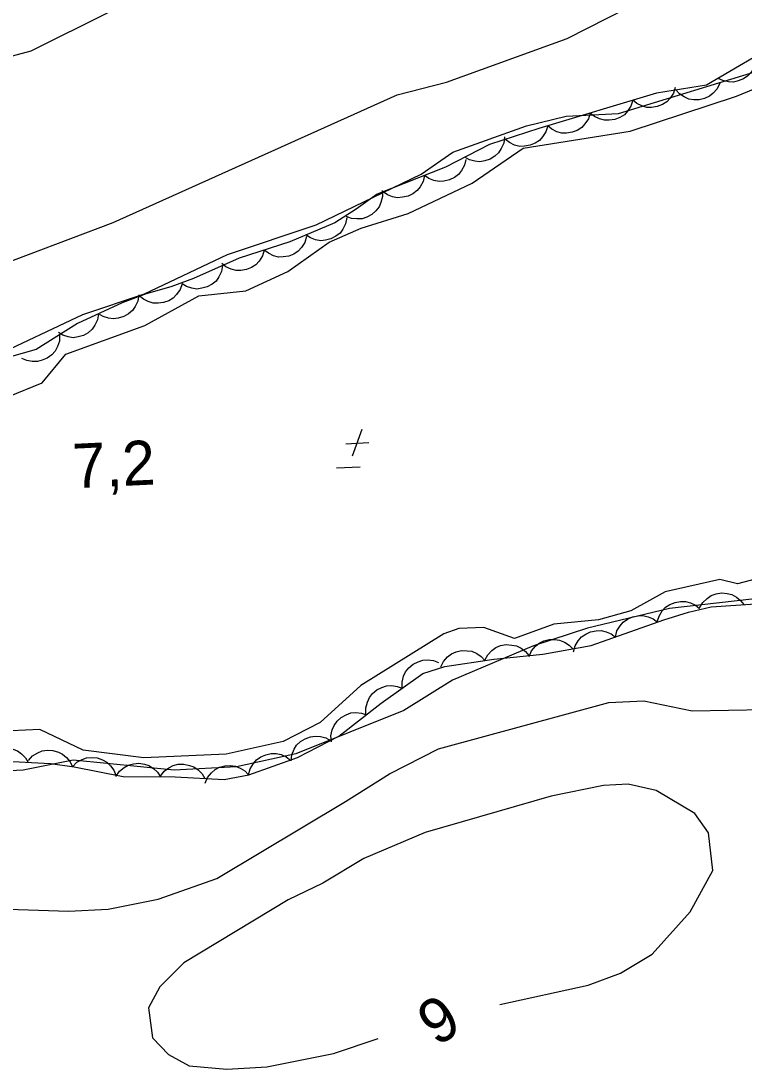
# Model space of a CAD drawing. Extents: x 336540 to 340074, y 5572036 to 5573747.
# Drawn here: x 336806.2 to 336855, y 5573293.7 to 5573364.5 of the extents above; entities that cross this region are included whole.
import ezdxf

# ---------------------------------------------------------------- set-up
doc = ezdxf.new("R2010")
doc.units = 0
for name, color, linetype in [('Niveau 2', 7, 'Continuous'), ('Niveau 3', 7, 'Continuous'), ('Niveau 4', 7, 'Continuous'), ('Niveau 44', 7, 'Continuous')]:
    doc.layers.add(name, color=color, linetype=linetype)

msp = doc.modelspace()

# ---------------------------------------------------------------- linework, layer by layer
at = {"layer": 'Niveau 2'}
for points in [[(336741.86, 5573337.21), (336748.01, 5573336.33), (336752.98, 5573335.24), (336759.12, 5573334.37), (336762.48, 5573334.55), (336770.21, 5573335.96), (336775.53, 5573337.75), (336777.53, 5573338.19), (336782.44, 5573338.29), (336787.42, 5573340.07), (336791.54, 5573342.31), (336796.34, 5573344.09), (336800.97, 5573346.54), (336812.43, 5573350.85), (336831.6, 5573359.47), (336834.94, 5573360.33), (336843.07, 5573363.29), (336847.2, 5573365.37), (336853.52, 5573367.75), (336858.52, 5573369)], [(336790.37, 5573364.65), (336793.4, 5573361.75), (336795.31, 5573360.82), (336796.85, 5573360.58), (336799.88, 5573360.74), (336802.9, 5573361.4), (336806.89, 5573362.45), (336812.18, 5573365.09)], [(336804.26, 5573341.77), (336810.37, 5573344.65), (336814.53, 5573346.05), (336820.15, 5573348.71), (336826.12, 5573350.7), (336833.22, 5573354.13), (336835.35, 5573355.6), (336840.33, 5573357.39), (336843, 5573358.04), (336846.54, 5573358.22), (336856.55, 5573361.27)], [(336857.72, 5573325.69), (336849.98, 5573324.8), (336844.45, 5573323.49), (336840.81, 5573322.28), (336835.33, 5573319.96), (336832.05, 5573317.93), (336824.75, 5573314.99), (336820.75, 5573314.11), (336816.53, 5573313.9), (336809.72, 5573314.57), (336806.35, 5573313.9), (336801.8, 5573313.66)], [(336753.48, 5573295.73), (336755.33, 5573296), (336758.33, 5573297.17), (336760.83, 5573297.64), (336774.52, 5573298.17), (336779.23, 5573298.74), (336783.24, 5573299.45), (336789.29, 5573300.29), (336792.64, 5573300.97), (336801.78, 5573304.15), (336803.28, 5573304.57), (336809.4, 5573304.38), (336812.09, 5573304.52), (336815.46, 5573305.19), (336819.43, 5573306.58), (336828.12, 5573311.77), (336831.08, 5573313.64), (336834.39, 5573315.34), (336845.9, 5573318.46), (336848.26, 5573318.58), (336851.51, 5573317.91), (336856.43, 5573318)], [(336838.54, 5573298.07), (336844.5, 5573299.39), (336846.68, 5573300.19), (336848.82, 5573301.48), (336851.38, 5573304.34), (336852.92, 5573307.13), (336852.62, 5573309.67), (336851.7, 5573310.96), (336849.08, 5573312.52), (336847.2, 5573312.95), (336845.52, 5573312.86), (336841.99, 5573312.14), (336833.49, 5573309.68), (336829.35, 5573307.94), (336826.57, 5573306.27), (336824.24, 5573305.14), (336817.2, 5573300.88), (336815.57, 5573299.27), (336814.8, 5573297.86), (336815.08, 5573295.83), (336816.15, 5573294.7), (336817.55, 5573293.94), (336820.1, 5573293.72), (336822.79, 5573293.86), (336827.31, 5573294.77), (336830.31, 5573295.78)]]:
    msp.add_lwpolyline(points, dxfattribs=at)
at = {"layer": 'Niveau 3'}
for p, q in [((336829.22, 5573336.88), (336828.57, 5573335.08)), ((336828.13, 5573335.92), (336829.69, 5573336)), ((336827.51, 5573334.29), (336829.1, 5573334.37))]:
    msp.add_line(p, q, dxfattribs=at)
at = {"layer": 'Niveau 4'}
for points in [[(336805.31, 5573339.09), (336807.63, 5573340.04), (336809.23, 5573341.97), (336814.56, 5573343.91), (336818.2, 5573345.92), (336821.39, 5573346.24), (336824.22, 5573347.55), (336827.01, 5573349.54), (336829.17, 5573350.48), (336832.33, 5573351.46), (336836.66, 5573353.52), (336840.1, 5573355.88), (336847.33, 5573357.03), (336854.51, 5573359.38), (336862.8, 5573362.79)], [(336857.75, 5573327.31), (336854.57, 5573326.48), (336853.38, 5573326.77), (336849.69, 5573325.93), (336847.38, 5573324.64), (336845.2, 5573324.05), (336842.18, 5573323.74), (336839.52, 5573322.78), (336837.44, 5573323.53), (336835.76, 5573323.46), (336834.75, 5573323.09), (336829.15, 5573319.61), (336826.39, 5573317.12), (336823.9, 5573315.83), (336820.05, 5573314.98), (336814.49, 5573314.73), (336810.39, 5573315.24), (336807.47, 5573316.64), (336803.58, 5573316.47)]]:
    msp.add_lwpolyline(points, dxfattribs=at)
at = {"layer": 'Niveau 44'}
for points in [[(336855.63, 5573361.97), (336852.48, 5573360.13), (336849.11, 5573359.6), (336841.16, 5573357.2), (336837.83, 5573356.12), (336834.87, 5573354.59), (336830.25, 5573352.78), (336828.84, 5573351.75), (336827.38, 5573350.84), (336824.34, 5573349.55), (336820.92, 5573348.46), (336817.85, 5573347.08), (336816.32, 5573346.52), (336814.64, 5573346.05), (336813.02, 5573345.44), (336810.02, 5573344.04), (336807.22, 5573342.29), (336803.81, 5573341.31)], [(336855.86, 5573362.1), (336855.83, 5573361.69), (336855.69, 5573361.31), (336855.53, 5573361.02), (336855.28, 5573360.77), (336854.98, 5573360.55), (336854.62, 5573360.42), (336854.31, 5573360.34), (336853.96, 5573360.36), (336853.59, 5573360.44), (336853.27, 5573360.59)], [(336850.38, 5573359.98), (336850.26, 5573359.58), (336850.03, 5573359.25), (336849.81, 5573359), (336849.51, 5573358.82), (336849.16, 5573358.68), (336848.78, 5573358.63), (336848.46, 5573358.63), (336848.12, 5573358.73), (336847.79, 5573358.89), (336847.51, 5573359.12)], [(336853.38, 5573360.27), (336853.21, 5573359.89), (336852.93, 5573359.59), (336852.68, 5573359.38), (336852.36, 5573359.24), (336852, 5573359.15), (336851.62, 5573359.15), (336851.29, 5573359.19), (336850.97, 5573359.34), (336850.67, 5573359.54), (336850.42, 5573359.81)], [(336847.51, 5573359.12), (336847.38, 5573358.72), (336847.16, 5573358.38), (336846.94, 5573358.13), (336846.64, 5573357.95), (336846.29, 5573357.81), (336845.91, 5573357.77), (336845.59, 5573357.76), (336845.25, 5573357.86), (336844.92, 5573358.02), (336844.64, 5573358.25)], [(336844.64, 5573358.25), (336844.51, 5573357.85), (336844.28, 5573357.51), (336844.06, 5573357.27), (336843.76, 5573357.08), (336843.42, 5573356.95), (336843.04, 5573356.9), (336842.71, 5573356.89), (336842.38, 5573356.99), (336842.04, 5573357.16), (336841.76, 5573357.38)], [(336841.76, 5573357.39), (336841.64, 5573356.99), (336841.42, 5573356.65), (336841.21, 5573356.4), (336840.91, 5573356.21), (336840.57, 5573356.07), (336840.19, 5573356.01), (336839.87, 5573356), (336839.53, 5573356.09), (336839.19, 5573356.25), (336838.91, 5573356.47)], [(336838.84, 5573356.64), (336838.79, 5573356.22), (336838.62, 5573355.85), (336838.45, 5573355.57), (336838.19, 5573355.33), (336837.88, 5573355.14), (336837.51, 5573355.02), (336837.19, 5573354.95), (336836.84, 5573354.99), (336836.49, 5573355.09), (336836.17, 5573355.26)], [(336836.23, 5573355.12), (336836.14, 5573354.72), (336835.94, 5573354.36), (336835.74, 5573354.1), (336835.46, 5573353.89), (336835.13, 5573353.73), (336834.75, 5573353.65), (336834.43, 5573353.62), (336834.08, 5573353.69), (336833.74, 5573353.83), (336833.44, 5573354.03)], [(336833.44, 5573354.03), (336833.35, 5573353.62), (336833.15, 5573353.27), (336832.95, 5573353.01), (336832.66, 5573352.8), (336832.33, 5573352.63), (336831.96, 5573352.56), (336831.63, 5573352.52), (336831.29, 5573352.6), (336830.94, 5573352.73), (336830.65, 5573352.94)], [(336830.59, 5573353.03), (336830.61, 5573352.61), (336830.5, 5573352.22), (336830.38, 5573351.92), (336830.16, 5573351.64), (336829.88, 5573351.4), (336829.54, 5573351.23), (336829.23, 5573351.11), (336828.88, 5573351.1), (336828.51, 5573351.14), (336828.17, 5573351.26)], [(336828.2, 5573351.19), (336828.12, 5573350.78), (336827.93, 5573350.42), (336827.74, 5573350.15), (336827.46, 5573349.94), (336827.13, 5573349.76), (336826.76, 5573349.67), (336826.44, 5573349.63), (336826.09, 5573349.7), (336825.74, 5573349.82), (336825.44, 5573350.02)], [(336825.48, 5573349.91), (336825.36, 5573349.51), (336825.14, 5573349.17), (336824.92, 5573348.92), (336824.62, 5573348.73), (336824.28, 5573348.59), (336823.9, 5573348.54), (336823.58, 5573348.53), (336823.24, 5573348.62), (336822.9, 5573348.78), (336822.62, 5573349)], [(336822.62, 5573349), (336822.5, 5573348.6), (336822.28, 5573348.26), (336822.06, 5573348.01), (336821.77, 5573347.82), (336821.42, 5573347.68), (336821.05, 5573347.63), (336820.72, 5573347.62), (336820.38, 5573347.71), (336820.04, 5573347.87), (336819.76, 5573348.09)], [(336819.81, 5573347.96), (336819.74, 5573347.55), (336819.56, 5573347.19), (336819.37, 5573346.91), (336819.1, 5573346.69), (336818.77, 5573346.51), (336818.4, 5573346.42), (336818.08, 5573346.37), (336817.73, 5573346.42), (336817.38, 5573346.54), (336817.07, 5573346.73)], [(336817.07, 5573346.73), (336816.94, 5573346.33), (336816.7, 5573346), (336816.48, 5573345.76), (336816.17, 5573345.58), (336815.83, 5573345.45), (336815.45, 5573345.41), (336815.12, 5573345.41), (336814.79, 5573345.52), (336814.46, 5573345.69), (336814.18, 5573345.92)], [(336814.16, 5573345.97), (336814.09, 5573345.56), (336813.91, 5573345.19), (336813.73, 5573344.92), (336813.46, 5573344.69), (336813.14, 5573344.51), (336812.77, 5573344.41), (336812.45, 5573344.35), (336812.1, 5573344.4), (336811.75, 5573344.52), (336811.44, 5573344.7)], [(336811.44, 5573344.7), (336811.37, 5573344.29), (336811.19, 5573343.92), (336811.01, 5573343.65), (336810.74, 5573343.42), (336810.42, 5573343.24), (336810.05, 5573343.14), (336809.73, 5573343.08), (336809.38, 5573343.14), (336809.03, 5573343.25), (336808.72, 5573343.43)], [(336808.8, 5573343.28), (336808.79, 5573342.86), (336808.66, 5573342.48), (336808.51, 5573342.18), (336808.27, 5573341.93), (336807.97, 5573341.7), (336807.62, 5573341.56), (336807.31, 5573341.47), (336806.95, 5573341.47), (336806.59, 5573341.54), (336806.26, 5573341.69)], [(336852.02, 5573324.85), (336852.23, 5573325.21), (336852.53, 5573325.49), (336852.8, 5573325.69), (336853.13, 5573325.8), (336853.49, 5573325.86), (336853.88, 5573325.82), (336854.2, 5573325.76), (336854.5, 5573325.58), (336854.79, 5573325.35), (336855.01, 5573325.07)], [(336798.16, 5573312.68), (336801.29, 5573314.46), (336804.77, 5573314.53), (336808.18, 5573314.34), (336809.78, 5573314.11), (336813.1, 5573313.47), (336816.61, 5573313.44), (336819.92, 5573313.27), (336821.58, 5573313.59), (336824.87, 5573314.75), (336827.65, 5573316.18), (336830.51, 5573318.41), (336833.32, 5573320.41), (336834.81, 5573320.9), (336838.13, 5573321.38), (336841.43, 5573321.73), (336844.7, 5573322.3), (336849.6, 5573324.04), (336851.28, 5573324.57), (336852.81, 5573324.91), (336856.12, 5573325.15)], [(336849.16, 5573323.9), (336849.28, 5573324.3), (336849.5, 5573324.64), (336849.72, 5573324.89), (336850.02, 5573325.08), (336850.36, 5573325.22), (336850.74, 5573325.27), (336851.07, 5573325.28), (336851.4, 5573325.19), (336851.74, 5573325.03), (336852.02, 5573324.8)], [(336846.34, 5573322.88), (336846.44, 5573323.29), (336846.66, 5573323.63), (336846.86, 5573323.89), (336847.15, 5573324.09), (336847.49, 5573324.24), (336847.87, 5573324.31), (336848.19, 5573324.33), (336848.54, 5573324.25), (336848.88, 5573324.1), (336849.17, 5573323.89)], [(336843.51, 5573321.88), (336843.62, 5573322.28), (336843.83, 5573322.63), (336844.04, 5573322.89), (336844.33, 5573323.08), (336844.66, 5573323.24), (336845.04, 5573323.3), (336845.37, 5573323.33), (336845.71, 5573323.24), (336846.05, 5573323.1), (336846.34, 5573322.88)], [(336837.51, 5573321.31), (336837.71, 5573321.68), (336837.99, 5573321.97), (336838.26, 5573322.17), (336838.58, 5573322.3), (336838.95, 5573322.37), (336839.33, 5573322.34), (336839.65, 5573322.29), (336839.96, 5573322.13), (336840.26, 5573321.91), (336840.49, 5573321.63)], [(336840.5, 5573321.57), (336840.67, 5573321.95), (336840.94, 5573322.26), (336841.19, 5573322.47), (336841.51, 5573322.62), (336841.87, 5573322.72), (336842.25, 5573322.72), (336842.57, 5573322.68), (336842.9, 5573322.54), (336843.21, 5573322.34), (336843.46, 5573322.08)], [(336834.54, 5573320.86), (336834.73, 5573321.24), (336835, 5573321.54), (336835.26, 5573321.75), (336835.58, 5573321.88), (336835.94, 5573321.97), (336836.32, 5573321.96), (336836.65, 5573321.92), (336836.97, 5573321.77), (336837.27, 5573321.56), (336837.51, 5573321.29)], [(336831.94, 5573319.42), (336831.93, 5573319.84), (336832.03, 5573320.23), (336832.16, 5573320.54), (336832.39, 5573320.81), (336832.67, 5573321.05), (336833.02, 5573321.21), (336833.32, 5573321.32), (336833.67, 5573321.34), (336834.04, 5573321.29), (336834.38, 5573321.16)], [(336829.49, 5573317.68), (336829.48, 5573318.1), (336829.59, 5573318.49), (336829.72, 5573318.8), (336829.94, 5573319.07), (336830.23, 5573319.31), (336830.57, 5573319.47), (336830.88, 5573319.59), (336831.23, 5573319.6), (336831.6, 5573319.55), (336831.94, 5573319.42)], [(336827.16, 5573315.8), (336827.13, 5573316.21), (336827.22, 5573316.61), (336827.34, 5573316.92), (336827.55, 5573317.2), (336827.82, 5573317.45), (336828.16, 5573317.63), (336828.46, 5573317.76), (336828.81, 5573317.78), (336829.18, 5573317.75), (336829.52, 5573317.64)], [(336824.43, 5573314.52), (336824.48, 5573314.94), (336824.64, 5573315.31), (336824.81, 5573315.59), (336825.07, 5573315.83), (336825.39, 5573316.02), (336825.75, 5573316.14), (336826.07, 5573316.2), (336826.42, 5573316.17), (336826.78, 5573316.07), (336827.1, 5573315.89)], [(336803.69, 5573314.59), (336803.94, 5573314.92), (336804.27, 5573315.16), (336804.56, 5573315.32), (336804.91, 5573315.39), (336805.28, 5573315.4), (336805.65, 5573315.31), (336805.96, 5573315.21), (336806.24, 5573315), (336806.5, 5573314.73), (336806.69, 5573314.42)], [(336806.7, 5573314.55), (336806.98, 5573314.86), (336807.33, 5573315.07), (336807.63, 5573315.2), (336807.98, 5573315.24), (336808.35, 5573315.22), (336808.72, 5573315.1), (336809.01, 5573314.97), (336809.28, 5573314.74), (336809.51, 5573314.45), (336809.67, 5573314.13)], [(336809.67, 5573314.13), (336809.96, 5573314.43), (336810.32, 5573314.62), (336810.63, 5573314.73), (336810.98, 5573314.76), (336811.35, 5573314.72), (336811.71, 5573314.59), (336812, 5573314.44), (336812.25, 5573314.19), (336812.47, 5573313.89), (336812.61, 5573313.56)], [(336821.57, 5573313.59), (336821.68, 5573313.99), (336821.89, 5573314.34), (336822.1, 5573314.59), (336822.39, 5573314.79), (336822.73, 5573314.94), (336823.1, 5573315.01), (336823.43, 5573315.03), (336823.77, 5573314.95), (336824.11, 5573314.8), (336824.4, 5573314.58)], [(336812.61, 5573313.47), (336812.84, 5573313.82), (336813.16, 5573314.07), (336813.44, 5573314.24), (336813.79, 5573314.33), (336814.15, 5573314.36), (336814.53, 5573314.29), (336814.84, 5573314.2), (336815.14, 5573314), (336815.41, 5573313.75), (336815.61, 5573313.45)], [(336815.61, 5573313.49), (336815.86, 5573313.83), (336816.19, 5573314.06), (336816.48, 5573314.22), (336816.82, 5573314.29), (336817.19, 5573314.31), (336817.57, 5573314.22), (336817.87, 5573314.12), (336818.16, 5573313.91), (336818.42, 5573313.65), (336818.6, 5573313.34)], [(336818.63, 5573313.02), (336818.79, 5573313.4), (336819.05, 5573313.72), (336819.3, 5573313.94), (336819.61, 5573314.09), (336819.97, 5573314.19), (336820.35, 5573314.2), (336820.68, 5573314.17), (336821, 5573314.04), (336821.32, 5573313.84), (336821.57, 5573313.59)]]:
    msp.add_lwpolyline(points, dxfattribs=at)

# ---------------------------------------------------------------- texts
at = {"layer": 'Niveau 2'}
msp.add_text('9', height=3, rotation=32.45699, dxfattribs=at).set_placement((336834.25, 5573295.19))
at = {"layer": 'Niveau 3'}
msp.add_text('    7,2 ', height=3, rotation=2.7712, dxfattribs=at).set_placement((336805.3, 5573332.7))

doc.saveas('drawing.dxf')
